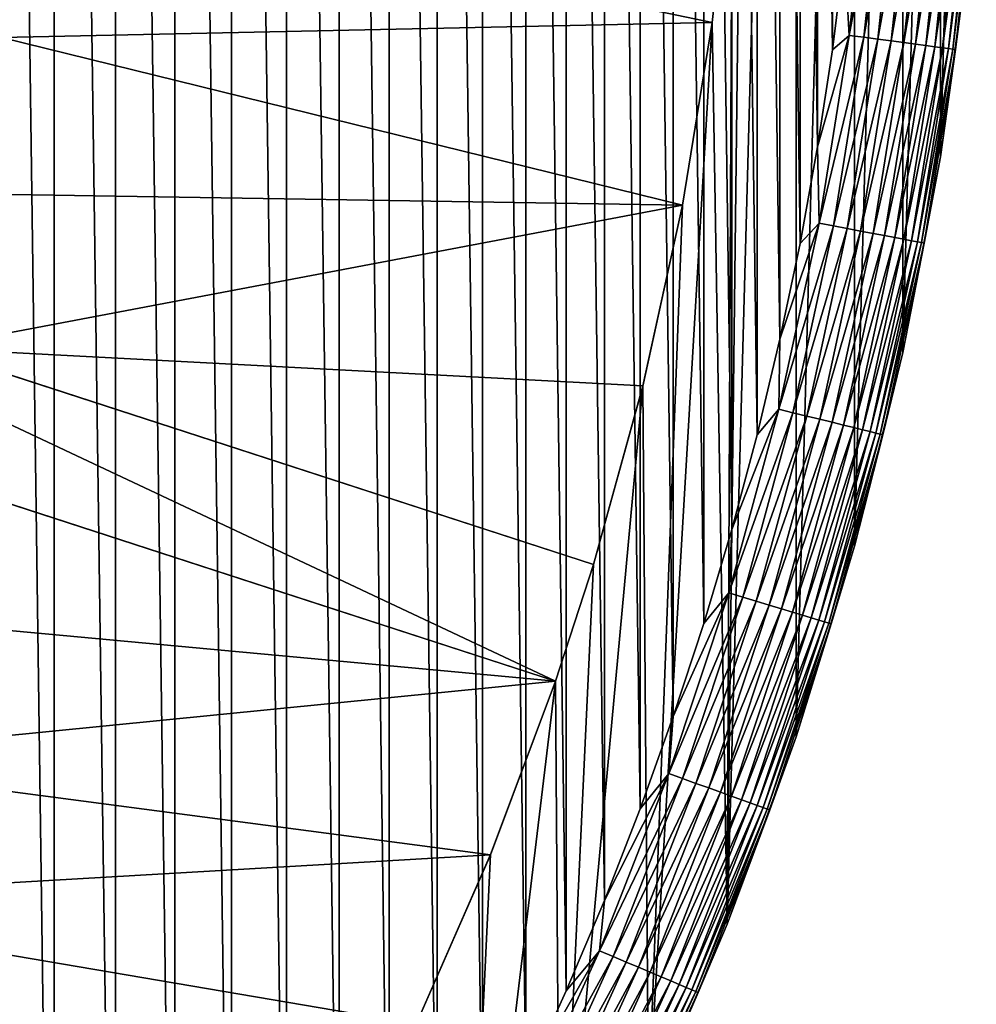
# Model space of a CAD drawing. Header units: metres. Extents: x -410 to 15, y -15 to 15.
# Tile 281 of 346: x 11 to 15, y -6 to -2. Entities that reach past the tile are written whole.
import ezdxf

# ---------------------------------------------------------------- set-up
doc = ezdxf.new("R2010")
doc.units = ezdxf.units.M
doc.layers.add('solid_508382', color=7, linetype='CONTINUOUS')

msp = doc.modelspace()

# ---------------------------------------------------------------- linework, layer by layer
at = {"layer": 'solid_508382'}
for points in [[(11.193436, -9.217152, 2.2), (11.193425, 9.217163, 2.2), (10.935165, 9.522175, 2.2)], [(10.935176, -9.522163, 2.2), (11.193436, -9.217152, 2.2), (10.935165, 9.522175, 2.2)], [(11.443332, -8.905015, 2.2), (11.443322, 8.905026, 2.2), (11.193425, 9.217163, 2.2)], [(11.193436, -9.217152, 2.2), (11.443332, -8.905015, 2.2), (11.193425, 9.217163, 2.2)], [(11.684292, -8.586458, 2.2), (11.684283, 8.586471, 2.2), (11.443322, 8.905026, 2.2)], [(11.443332, -8.905015, 2.2), (11.684292, -8.586458, 2.2), (11.443322, 8.905026, 2.2)], [(11.916185, -8.261598, 2.2), (11.916177, 8.26161, 2.2), (11.684283, 8.586471, 2.2)], [(11.684292, -8.586458, 2.2), (11.916185, -8.261598, 2.2), (11.684283, 8.586471, 2.2)], [(12.139385, -7.929952, 2.2), (12.139378, 7.929965, 2.2), (11.916177, 8.26161, 2.2)], [(11.916185, -8.261598, 2.2), (12.139385, -7.929952, 2.2), (11.916177, 8.26161, 2.2)], [(12.353424, -7.592246, 2.2), (12.353416, 7.592259, 2.2), (12.139378, 7.929965, 2.2)], [(12.139385, -7.929952, 2.2), (12.353424, -7.592246, 2.2), (12.139378, 7.929965, 2.2)], [(12.557805, -7.249244, 2.2), (12.557797, 7.249257, 2.2), (12.353416, 7.592259, 2.2)], [(12.353424, -7.592246, 2.2), (12.557805, -7.249244, 2.2), (12.353416, 7.592259, 2.2)], [(12.752622, -6.900719, 2.2), (12.752614, 6.900733, 2.2), (12.557797, 7.249257, 2.2)], [(12.557805, -7.249244, 2.2), (12.752622, -6.900719, 2.2), (12.557797, 7.249257, 2.2)], [(12.938023, -6.546478, 2.2), (12.938016, 6.546492, 2.2), (12.752614, 6.900733, 2.2)], [(12.752622, -6.900719, 2.2), (12.938023, -6.546478, 2.2), (12.752614, 6.900733, 2.2)], [(13.113596, -6.187332, 2.2), (13.113589, 6.187346, 2.2), (12.938016, 6.546492, 2.2)], [(12.938023, -6.546478, 2.2), (13.113596, -6.187332, 2.2), (12.938016, 6.546492, 2.2)], [(13.278946, -5.82405, 2.2), (13.278939, 5.824064, 2.2), (13.113589, 6.187346, 2.2)], [(13.113596, -6.187332, 2.2), (13.278946, -5.82405, 2.2), (13.113589, 6.187346, 2.2)], [(13.434301, -5.456066, 2.2), (13.434296, 5.45608, 2.2), (13.278939, 5.824064, 2.2)], [(13.278946, -5.82405, 2.2), (13.434301, -5.456066, 2.2), (13.278939, 5.824064, 2.2)], [(13.579631, -5.083553, 2.2), (13.579625, 5.083567, 2.2), (13.434296, 5.45608, 2.2)], [(13.434301, -5.456066, 2.2), (13.579631, -5.083553, 2.2), (13.434296, 5.45608, 2.2)], [(13.714606, -4.707359, 2.2), (13.714602, 4.707373, 2.2), (13.579625, 5.083567, 2.2)], [(13.579631, -5.083553, 2.2), (13.714606, -4.707359, 2.2), (13.579625, 5.083567, 2.2)], [(13.934596, -5.552125, 0.2), (14.214835, 4.789397, 0.2), (14.214835, -4.789397, 0.2)], [(13.994917, -0.377071, 0.2), (14.214835, 4.789397, 0.2), (13.934596, -5.552125, 0.2)], [(14.214835, -4.789397, 0.2), (14.214835, 4.789397, 0.2), (14.453138, 4.013182, 0.2)], [(13.838963, -4.328158, 2.2), (13.838958, 4.328173, 2.2), (13.714602, 4.707373, 2.2)], [(13.714606, -4.707359, 2.2), (13.838963, -4.328158, 2.2), (13.714602, 4.707373, 2.2)], [(13.952936, -3.945194, 2.2), (13.952932, 3.945208, 2.2), (13.838958, 4.328173, 2.2)], [(13.838963, -4.328158, 2.2), (13.952936, -3.945194, 2.2), (13.838958, 4.328173, 2.2)], [(14.214835, -4.789397, 0.2), (14.453138, 4.013182, 0.2), (14.453138, -4.013182, 0.2)], [(14.453138, -4.013182, 0.2), (14.453138, 4.013182, 0.2), (14.649306, 3.224557, 0.2)], [(14.056417, -3.558948, 2.2), (14.056414, 3.558963, 2.2), (13.952932, 3.945208, 2.2)], [(13.952936, -3.945194, 2.2), (14.056417, -3.558948, 2.2), (13.952932, 3.945208, 2.2)], [(14.149171, -3.170299, 2.2), (14.149167, 3.170314, 2.2), (14.056414, 3.558963, 2.2)], [(14.056417, -3.558948, 2.2), (14.149171, -3.170299, 2.2), (14.056414, 3.558963, 2.2)], [(14.453138, -4.013182, 0.2), (14.649306, 3.224557, 0.2), (14.649306, -3.224557, 0.2)], [(14.649306, -3.224557, 0.2), (14.649306, 3.224557, 0.2), (14.802338, 2.426784, 0.2)], [(14.231051, -2.77972, 2.2), (14.231049, 2.779735, 2.2), (14.149167, 3.170314, 2.2)], [(14.149171, -3.170299, 2.2), (14.231051, -2.77972, 2.2), (14.149167, 3.170314, 2.2)], [(14.302231, -2.386437, 2.2), (14.302228, 2.386451, 2.2), (14.231049, 2.779735, 2.2)], [(14.231051, -2.77972, 2.2), (14.302231, -2.386437, 2.2), (14.231049, 2.779735, 2.2)], [(14.649306, -3.224557, 0.2), (14.802338, 2.426784, 0.2), (14.802338, -2.426784, 0.2)], [(14.802338, -2.426784, 0.2), (14.802338, 2.426784, 0.2), (14.912099, 1.6215, 0.2)], [(14.362603, -1.991166, 2.2), (14.362601, 1.991181, 2.2), (14.302228, 2.386451, 2.2)], [(14.302231, -2.386437, 2.2), (14.362603, -1.991166, 2.2), (14.302228, 2.386451, 2.2)], [(14.362603, -1.991166, 2.2), (14.412028, -1.594804, 2.2), (14.362601, 1.991181, 2.2)], [(14.802338, -2.426784, 0.2), (14.912099, 1.6215, 0.2), (14.912099, -1.6215, 0.2)], [(13.954309, -1.130111, 0.2), (13.994917, -0.377071, 0.2), (13.934596, -5.552125, 0.2)], [(13.954291, -1.13025, 0), (13.87322, -1.879627, 0), (11.074184, -1.297966, 0)], [(13.873214, -1.879861, 0.2), (13.954309, -1.130111, 0.2), (13.934596, -5.552125, 0.2)], [(13.87322, -1.879627, 0), (13.954309, -1.130111, 0.2), (13.873214, -1.879861, 0.2)], [(13.954291, -1.13025, 0), (13.954309, -1.130111, 0.2), (13.87322, -1.879627, 0)], [(14.51385, -1.161707, 2.196354), (14.412028, -1.594804, 2.2), (14.431451, -1.932519, 2.196354)], [(14.51385, -1.161707, 2.196354), (14.431451, -1.932519, 2.196354), (14.573109, -1.16645, 2.185457)], [(14.431451, -1.932519, 2.196354), (14.490374, -1.94041, 2.185457), (14.573109, -1.16645, 2.185457)], [(14.573109, -1.16645, 2.185457), (14.490374, -1.94041, 2.185457), (14.630624, -1.171054, 2.167465)], [(14.490374, -1.94041, 2.185457), (14.547562, -1.948068, 2.167465), (14.630624, -1.171054, 2.167465)], [(14.630624, -1.171054, 2.167465), (14.547562, -1.948068, 2.167465), (14.685555, -1.175451, 2.142644)], [(14.547562, -1.948068, 2.167465), (14.60218, -1.955382, 2.142644), (14.685555, -1.175451, 2.142644)], [(14.685555, -1.175451, 2.142644), (14.60218, -1.955382, 2.142644), (14.7371, -1.179576, 2.111355)], [(14.60218, -1.955382, 2.142644), (14.653433, -1.962245, 2.111355), (14.7371, -1.179576, 2.111355)], [(14.7371, -1.179576, 2.111355), (14.653433, -1.962245, 2.111355), (14.784504, -1.183371, 2.074055)], [(14.653433, -1.962245, 2.111355), (14.700568, -1.968557, 2.074055), (14.784504, -1.183371, 2.074055)], [(14.784504, -1.183371, 2.074055), (14.700568, -1.968557, 2.074055), (14.827076, -1.186778, 2.03129)], [(14.700568, -1.968557, 2.074055), (14.742899, -1.974225, 2.03129), (14.827076, -1.186778, 2.03129)], [(14.827076, -1.186778, 2.03129), (14.742899, -1.974225, 2.03129), (14.864194, -1.189749, 1.983684)], [(14.742899, -1.974225, 2.03129), (14.779805, -1.979167, 1.983684), (14.864194, -1.189749, 1.983684)], [(14.864194, -1.189749, 1.983684), (14.779805, -1.979167, 1.983684), (14.895314, -1.19224, 1.931934)], [(14.779805, -1.979167, 1.983684), (14.81075, -1.983311, 1.931934), (14.895314, -1.19224, 1.931934)], [(14.895314, -1.19224, 1.931934), (14.81075, -1.983311, 1.931934), (14.919984, -1.194215, 1.876794)], [(14.81075, -1.983311, 1.931934), (14.835279, -1.986596, 1.876794), (14.919984, -1.194215, 1.876794)], [(14.919984, -1.194215, 1.876794), (14.835279, -1.986596, 1.876794), (14.937841, -1.195644, 1.819071)], [(14.835279, -1.986596, 1.876794), (14.853035, -1.988974, 1.819071), (14.937841, -1.195644, 1.819071)], [(14.937841, -1.195644, 1.819071), (14.853035, -1.988974, 1.819071), (14.948626, -1.196507, 1.759609)], [(14.853035, -1.988974, 1.819071), (14.863758, -1.99041, 1.759609), (14.948626, -1.196507, 1.759609)], [(14.948626, -1.196507, 1.759609), (14.863758, -1.99041, 1.759609), (14.912069, -1.621783, 1.7)], [(11.031942, -1.618257, -14.6), (11.074184, -1.297966, 0), (10.979595, -1.941851, 0)], [(13.87322, -1.879627, 0), (10.979595, -1.941851, 0), (11.074184, -1.297966, 0)], [(14.431451, -1.932519, 2.196354), (14.412028, -1.594804, 2.2), (14.362603, -1.991166, 2.2)], [(14.802399, -2.426726, 1.7), (14.802338, -2.426784, 0.2), (14.912099, -1.6215, 0.2)], [(14.912069, -1.621783, 1.7), (14.802399, -2.426726, 1.7), (14.912099, -1.6215, 0.2)], [(14.863758, -1.99041, 1.759609), (14.802399, -2.426726, 1.7), (14.912069, -1.621783, 1.7)], [(13.87322, -1.879627, 0), (13.751851, -2.624218, 0), (10.979595, -1.941851, 0)], [(13.873214, -1.879861, 0.2), (13.934596, -5.552125, 0.2), (13.613797, -6.297948, 0.2)], [(13.751864, -2.624154, 0.2), (13.873214, -1.879861, 0.2), (13.613797, -6.297948, 0.2)], [(13.87322, -1.879627, 0), (13.873214, -1.879861, 0.2), (13.751851, -2.624218, 0)], [(13.751851, -2.624218, 0), (13.873214, -1.879861, 0.2), (13.751864, -2.624154, 0.2)], [(13.751851, -2.624218, 0), (10.847831, -2.578112, 0), (10.979595, -1.941851, 0)], [(14.431451, -1.932519, 2.196354), (14.362603, -1.991166, 2.2), (14.302231, -2.386437, 2.2)], [(14.431451, -1.932519, 2.196354), (14.302231, -2.386437, 2.2), (14.308145, -2.697854, 2.196354)], [(14.431451, -1.932519, 2.196354), (14.308145, -2.697854, 2.196354), (14.490374, -1.94041, 2.185457)], [(14.308145, -2.697854, 2.196354), (14.366563, -2.708869, 2.185457), (14.490374, -1.94041, 2.185457)], [(14.490374, -1.94041, 2.185457), (14.366563, -2.708869, 2.185457), (14.547562, -1.948068, 2.167465)], [(14.366563, -2.708869, 2.185457), (14.423264, -2.71956, 2.167465), (14.547562, -1.948068, 2.167465)], [(14.547562, -1.948068, 2.167465), (14.423264, -2.71956, 2.167465), (14.60218, -1.955382, 2.142644)], [(14.423264, -2.71956, 2.167465), (14.477415, -2.72977, 2.142644), (14.60218, -1.955382, 2.142644)], [(14.60218, -1.955382, 2.142644), (14.477415, -2.72977, 2.142644), (14.653433, -1.962245, 2.111355)], [(14.477415, -2.72977, 2.142644), (14.52823, -2.739351, 2.111355), (14.653433, -1.962245, 2.111355)], [(14.653433, -1.962245, 2.111355), (14.52823, -2.739351, 2.111355), (14.700568, -1.968557, 2.074055)], [(14.52823, -2.739351, 2.111355), (14.574962, -2.748163, 2.074055), (14.700568, -1.968557, 2.074055)], [(14.700568, -1.968557, 2.074055), (14.574962, -2.748163, 2.074055), (14.742899, -1.974225, 2.03129)], [(14.574962, -2.748163, 2.074055), (14.616931, -2.756076, 2.03129), (14.742899, -1.974225, 2.03129)], [(14.742899, -1.974225, 2.03129), (14.616931, -2.756076, 2.03129), (14.779805, -1.979167, 1.983684)], [(14.616931, -2.756076, 2.03129), (14.653522, -2.762976, 1.983684), (14.779805, -1.979167, 1.983684)], [(14.779805, -1.979167, 1.983684), (14.653522, -2.762976, 1.983684), (14.81075, -1.983311, 1.931934)], [(14.653522, -2.762976, 1.983684), (14.684202, -2.768761, 1.931934), (14.81075, -1.983311, 1.931934)], [(14.81075, -1.983311, 1.931934), (14.684202, -2.768761, 1.931934), (14.835279, -1.986596, 1.876794)], [(14.684202, -2.768761, 1.931934), (14.708522, -2.773346, 1.876794), (14.835279, -1.986596, 1.876794)], [(14.835279, -1.986596, 1.876794), (14.708522, -2.773346, 1.876794), (14.853035, -1.988974, 1.819071)], [(14.708522, -2.773346, 1.876794), (14.726126, -2.776665, 1.819071), (14.853035, -1.988974, 1.819071)], [(14.853035, -1.988974, 1.819071), (14.726126, -2.776665, 1.819071), (14.863758, -1.99041, 1.759609)], [(14.726126, -2.776665, 1.819071), (14.736757, -2.77867, 1.759609), (14.863758, -1.99041, 1.759609)], [(14.863758, -1.99041, 1.759609), (14.736757, -2.77867, 1.759609), (14.802399, -2.426726, 1.7)], [(14.308145, -2.697854, 2.196354), (14.302231, -2.386437, 2.2), (14.231051, -2.77972, 2.2)], [(14.649309, -3.224552, 1.7), (14.649306, -3.224557, 0.2), (14.802338, -2.426784, 0.2)], [(14.802399, -2.426726, 1.7), (14.649309, -3.224552, 1.7), (14.802338, -2.426784, 0.2)], [(14.736757, -2.77867, 1.759609), (14.649309, -3.224552, 1.7), (14.802399, -2.426726, 1.7)], [(13.751851, -2.624218, 0), (10.678868, -3.206909, 0), (10.847831, -2.578112, 0)], [(13.751851, -2.624218, 0), (13.590792, -3.359994, 0), (10.678868, -3.206909, 0)], [(13.590615, -3.360828, 0.2), (13.751864, -2.624154, 0.2), (13.613797, -6.297948, 0.2)], [(13.590792, -3.359994, 0), (13.751864, -2.624154, 0.2), (13.590615, -3.360828, 0.2)], [(13.751851, -2.624218, 0), (13.751864, -2.624154, 0.2), (13.590792, -3.359994, 0)], [(14.308145, -2.697854, 2.196354), (14.149171, -3.170299, 2.2), (14.144279, -3.45554, 2.196354)], [(14.308145, -2.697854, 2.196354), (14.144279, -3.45554, 2.196354), (14.366563, -2.708869, 2.185457)], [(14.144279, -3.45554, 2.196354), (14.202029, -3.469649, 2.185457), (14.366563, -2.708869, 2.185457)], [(14.308145, -2.697854, 2.196354), (14.231051, -2.77972, 2.2), (14.149171, -3.170299, 2.2)], [(14.366563, -2.708869, 2.185457), (14.202029, -3.469649, 2.185457), (14.423264, -2.71956, 2.167465)], [(14.202029, -3.469649, 2.185457), (14.25808, -3.483343, 2.167465), (14.423264, -2.71956, 2.167465)], [(14.423264, -2.71956, 2.167465), (14.25808, -3.483343, 2.167465), (14.477415, -2.72977, 2.142644)], [(14.25808, -3.483343, 2.167465), (14.311612, -3.496421, 2.142644), (14.477415, -2.72977, 2.142644)], [(14.477415, -2.72977, 2.142644), (14.311612, -3.496421, 2.142644), (14.52823, -2.739351, 2.111355)], [(14.311612, -3.496421, 2.142644), (14.361844, -3.508693, 2.111355), (14.52823, -2.739351, 2.111355)], [(14.52823, -2.739351, 2.111355), (14.361844, -3.508693, 2.111355), (14.574962, -2.748163, 2.074055)], [(14.361844, -3.508693, 2.111355), (14.408042, -3.519979, 2.074055), (14.574962, -2.748163, 2.074055)], [(14.574962, -2.748163, 2.074055), (14.408042, -3.519979, 2.074055), (14.616931, -2.756076, 2.03129)], [(14.408042, -3.519979, 2.074055), (14.44953, -3.530115, 2.03129), (14.616931, -2.756076, 2.03129)], [(14.616931, -2.756076, 2.03129), (14.44953, -3.530115, 2.03129), (14.653522, -2.762976, 1.983684)], [(14.44953, -3.530115, 2.03129), (14.485703, -3.538952, 1.983684), (14.653522, -2.762976, 1.983684)], [(14.653522, -2.762976, 1.983684), (14.485703, -3.538952, 1.983684), (14.684202, -2.768761, 1.931934)], [(14.485703, -3.538952, 1.983684), (14.51603, -3.546362, 1.931934), (14.684202, -2.768761, 1.931934)], [(14.684202, -2.768761, 1.931934), (14.51603, -3.546362, 1.931934), (14.708522, -2.773346, 1.876794)], [(14.51603, -3.546362, 1.931934), (14.540071, -3.552235, 1.876794), (14.708522, -2.773346, 1.876794)], [(14.708522, -2.773346, 1.876794), (14.540071, -3.552235, 1.876794), (14.726126, -2.776665, 1.819071)], [(14.540071, -3.552235, 1.876794), (14.557474, -3.556487, 1.819071), (14.726126, -2.776665, 1.819071)], [(14.726126, -2.776665, 1.819071), (14.557474, -3.556487, 1.819071), (14.736757, -2.77867, 1.759609)], [(14.557474, -3.556487, 1.819071), (14.567985, -3.559054, 1.759609), (14.736757, -2.77867, 1.759609)], [(14.736757, -2.77867, 1.759609), (14.567985, -3.559054, 1.759609), (14.649309, -3.224552, 1.7)], [(9.632415, -2.866896, 0.2), (13.235414, -4.563312, 0.2), (9.477906, -3.342424, 0.2)], [(9.632415, -2.866896, 0.2), (13.389922, -4.087784, 0.2), (13.235414, -4.563312, 0.2)], [(13.389922, -4.087784, 0), (13.389922, -4.087784, 0.2), (9.632415, -2.866896, 0.2)], [(13.389922, -4.087784, 0), (9.632415, -2.866896, 0.2), (10.678868, -3.206909, 0)], [(13.590792, -3.359994, 0), (13.389922, -4.087784, 0), (10.678868, -3.206909, 0)], [(14.144279, -3.45554, 2.196354), (14.149171, -3.170299, 2.2), (14.056417, -3.558948, 2.2)], [(14.453251, -4.012921, 1.7), (14.453138, -4.013182, 0.2), (14.649306, -3.224557, 0.2)], [(14.649309, -3.224552, 1.7), (14.453251, -4.012921, 1.7), (14.649306, -3.224557, 0.2)], [(14.567985, -3.559054, 1.759609), (14.453251, -4.012921, 1.7), (14.649309, -3.224552, 1.7)], [(9.477906, -3.342424, 0), (9.477906, -3.342424, 0.2), (13.235414, -4.563312, 0.2)], [(9.477906, -3.342424, 0), (13.235414, -4.563312, 0.2), (10.52436, -3.682437, 0)], [(13.590615, -3.360828, 0.2), (13.613797, -6.297948, 0.2), (13.252589, -7.026218, 0.2)], [(13.389922, -4.087784, 0.2), (13.590615, -3.360828, 0.2), (13.252589, -7.026218, 0.2)], [(13.590792, -3.359994, 0), (13.590615, -3.360828, 0.2), (13.389922, -4.087784, 0.2)], [(13.590792, -3.359994, 0), (13.389922, -4.087784, 0.2), (13.389922, -4.087784, 0)], [(14.144279, -3.45554, 2.196354), (13.952936, -3.945194, 2.2), (13.940322, -4.203432, 2.196354)], [(14.144279, -3.45554, 2.196354), (13.940322, -4.203432, 2.196354), (14.202029, -3.469649, 2.185457)], [(13.940322, -4.203432, 2.196354), (13.997239, -4.220594, 2.185457), (14.202029, -3.469649, 2.185457)], [(14.144279, -3.45554, 2.196354), (14.056417, -3.558948, 2.2), (13.952936, -3.945194, 2.2)], [(14.202029, -3.469649, 2.185457), (13.997239, -4.220594, 2.185457), (14.25808, -3.483343, 2.167465)], [(13.997239, -4.220594, 2.185457), (14.052481, -4.237252, 2.167465), (14.25808, -3.483343, 2.167465)], [(14.25808, -3.483343, 2.167465), (14.052481, -4.237252, 2.167465), (14.311612, -3.496421, 2.142644)], [(14.052481, -4.237252, 2.167465), (14.105241, -4.25316, 2.142644), (14.311612, -3.496421, 2.142644)], [(14.311612, -3.496421, 2.142644), (14.105241, -4.25316, 2.142644), (14.361844, -3.508693, 2.111355)], [(14.105241, -4.25316, 2.142644), (14.154749, -4.268088, 2.111355), (14.361844, -3.508693, 2.111355)], [(14.361844, -3.508693, 2.111355), (14.154749, -4.268088, 2.111355), (14.408042, -3.519979, 2.074055)], [(14.154749, -4.268088, 2.111355), (14.20028, -4.281817, 2.074055), (14.408042, -3.519979, 2.074055)], [(14.408042, -3.519979, 2.074055), (14.20028, -4.281817, 2.074055), (14.44953, -3.530115, 2.03129)], [(14.20028, -4.281817, 2.074055), (14.24117, -4.294147, 2.03129), (14.44953, -3.530115, 2.03129)], [(14.44953, -3.530115, 2.03129), (14.24117, -4.294147, 2.03129), (14.485703, -3.538952, 1.983684)], [(14.24117, -4.294147, 2.03129), (14.276821, -4.304897, 1.983684), (14.485703, -3.538952, 1.983684)], [(14.485703, -3.538952, 1.983684), (14.276821, -4.304897, 1.983684), (14.51603, -3.546362, 1.931934)], [(14.276821, -4.304897, 1.983684), (14.306712, -4.31391, 1.931934), (14.51603, -3.546362, 1.931934)], [(14.51603, -3.546362, 1.931934), (14.306712, -4.31391, 1.931934), (14.540071, -3.552235, 1.876794)], [(14.306712, -4.31391, 1.931934), (14.330406, -4.321054, 1.876794), (14.540071, -3.552235, 1.876794)], [(14.540071, -3.552235, 1.876794), (14.330406, -4.321054, 1.876794), (14.557474, -3.556487, 1.819071)], [(14.330406, -4.321054, 1.876794), (14.347558, -4.326226, 1.819071), (14.557474, -3.556487, 1.819071)], [(14.557474, -3.556487, 1.819071), (14.347558, -4.326226, 1.819071), (14.567985, -3.559054, 1.759609)], [(14.347558, -4.326226, 1.819071), (14.357917, -4.32935, 1.759609), (14.567985, -3.559054, 1.759609)], [(14.567985, -3.559054, 1.759609), (14.357917, -4.32935, 1.759609), (14.453251, -4.012921, 1.7)], [(13.235414, -4.563312, 0), (10.291455, -4.290459, 0), (10.52436, -3.682437, 0)], [(13.235414, -4.563312, 0), (10.52436, -3.682437, 0), (13.235414, -4.563312, 0.2)], [(13.940322, -4.203432, 2.196354), (13.952936, -3.945194, 2.2), (13.838963, -4.328158, 2.2)], [(14.453251, -4.012921, 1.7), (14.214799, -4.789518, 1.7), (14.453138, -4.013182, 0.2)], [(14.357917, -4.32935, 1.759609), (14.214799, -4.789518, 1.7), (14.453251, -4.012921, 1.7)], [(14.214799, -4.789518, 1.7), (14.214835, -4.789397, 0.2), (14.453138, -4.013182, 0.2)], [(13.389922, -4.087784, 0.2), (13.252589, -7.026218, 0.2), (13.235414, -4.563312, 0.2)], [(13.940322, -4.203432, 2.196354), (13.714606, -4.707359, 2.2), (13.696848, -4.939409, 2.196354)], [(13.940322, -4.203432, 2.196354), (13.696848, -4.939409, 2.196354), (13.997239, -4.220594, 2.185457)], [(13.940322, -4.203432, 2.196354), (13.838963, -4.328158, 2.2), (13.714606, -4.707359, 2.2)], [(13.696848, -4.939409, 2.196354), (13.752771, -4.959576, 2.185457), (13.997239, -4.220594, 2.185457)], [(13.997239, -4.220594, 2.185457), (13.752771, -4.959576, 2.185457), (14.052481, -4.237252, 2.167465)], [(13.752771, -4.959576, 2.185457), (13.807049, -4.97915, 2.167465), (14.052481, -4.237252, 2.167465)], [(14.052481, -4.237252, 2.167465), (13.807049, -4.97915, 2.167465), (14.105241, -4.25316, 2.142644)], [(13.235414, -4.563312, 0), (10.024071, -4.882654, 0), (10.291455, -4.290459, 0)], [(13.807049, -4.97915, 2.167465), (13.858888, -4.997844, 2.142644), (14.105241, -4.25316, 2.142644)], [(14.105241, -4.25316, 2.142644), (13.858888, -4.997844, 2.142644), (14.154749, -4.268088, 2.111355)], [(13.858888, -4.997844, 2.142644), (13.90753, -5.015386, 2.111355), (14.154749, -4.268088, 2.111355)], [(14.154749, -4.268088, 2.111355), (13.90753, -5.015386, 2.111355), (14.20028, -4.281817, 2.074055)], [(13.90753, -5.015386, 2.111355), (13.952267, -5.031519, 2.074055), (14.20028, -4.281817, 2.074055)], [(14.20028, -4.281817, 2.074055), (13.952267, -5.031519, 2.074055), (14.24117, -4.294147, 2.03129)], [(13.952267, -5.031519, 2.074055), (13.992442, -5.046007, 2.03129), (14.24117, -4.294147, 2.03129)], [(14.24117, -4.294147, 2.03129), (13.992442, -5.046007, 2.03129), (14.276821, -4.304897, 1.983684)], [(13.992442, -5.046007, 2.03129), (14.027471, -5.058639, 1.983684), (14.276821, -4.304897, 1.983684)], [(14.276821, -4.304897, 1.983684), (14.027471, -5.058639, 1.983684), (14.306712, -4.31391, 1.931934)], [(14.027471, -5.058639, 1.983684), (14.056839, -5.06923, 1.931934), (14.306712, -4.31391, 1.931934)], [(14.306712, -4.31391, 1.931934), (14.056839, -5.06923, 1.931934), (14.330406, -4.321054, 1.876794)], [(14.056839, -5.06923, 1.931934), (14.08012, -5.077626, 1.876794), (14.330406, -4.321054, 1.876794)], [(14.330406, -4.321054, 1.876794), (14.08012, -5.077626, 1.876794), (14.347558, -4.326226, 1.819071)], [(14.08012, -5.077626, 1.876794), (14.096972, -5.083703, 1.819071), (14.347558, -4.326226, 1.819071)], [(14.347558, -4.326226, 1.819071), (14.096972, -5.083703, 1.819071), (14.357917, -4.32935, 1.759609)], [(14.096972, -5.083703, 1.819071), (14.107149, -5.087373, 1.759609), (14.357917, -4.32935, 1.759609)], [(14.357917, -4.32935, 1.759609), (14.107149, -5.087373, 1.759609), (14.214799, -4.789518, 1.7)], [(12.970137, -5.270175, 0), (10.024071, -4.882654, 0), (13.235414, -4.563312, 0)], [(13.235414, -4.563312, 0.2), (13.252589, -7.026218, 0.2), (12.852965, -7.733101, 0.2)], [(12.970468, -5.269436, 0.2), (13.235414, -4.563312, 0.2), (12.852965, -7.733101, 0.2)], [(12.970137, -5.270175, 0), (13.235414, -4.563312, 0), (12.970468, -5.269436, 0.2)], [(13.235414, -4.563312, 0), (13.235414, -4.563312, 0.2), (12.970468, -5.269436, 0.2)], [(13.696848, -4.939409, 2.196354), (13.714606, -4.707359, 2.2), (13.579631, -5.083553, 2.2)], [(13.934652, -5.552067, 1.7), (13.934596, -5.552125, 0.2), (14.214835, -4.789397, 0.2)], [(14.214799, -4.789518, 1.7), (13.934652, -5.552067, 1.7), (14.214835, -4.789397, 0.2)], [(14.107149, -5.087373, 1.759609), (13.934652, -5.552067, 1.7), (14.214799, -4.789518, 1.7)], [(12.970137, -5.270175, 0), (9.722129, -5.459167, 0), (10.024071, -4.882654, 0)], [(13.696848, -4.939409, 2.196354), (13.434301, -5.456066, 2.2), (13.41455, -5.661384, 2.196354)], [(13.696848, -4.939409, 2.196354), (13.41455, -5.661384, 2.196354), (13.752771, -4.959576, 2.185457)], [(13.41455, -5.661384, 2.196354), (13.46932, -5.684499, 2.185457), (13.752771, -4.959576, 2.185457)], [(13.696848, -4.939409, 2.196354), (13.579631, -5.083553, 2.2), (13.434301, -5.456066, 2.2)], [(13.752771, -4.959576, 2.185457), (13.46932, -5.684499, 2.185457), (13.807049, -4.97915, 2.167465)], [(13.46932, -5.684499, 2.185457), (13.522479, -5.706934, 2.167465), (13.807049, -4.97915, 2.167465)], [(13.807049, -4.97915, 2.167465), (13.522479, -5.706934, 2.167465), (13.858888, -4.997844, 2.142644)], [(13.522479, -5.706934, 2.167465), (13.573249, -5.728361, 2.142644), (13.858888, -4.997844, 2.142644)], [(13.858888, -4.997844, 2.142644), (13.573249, -5.728361, 2.142644), (13.90753, -5.015386, 2.111355)], [(13.573249, -5.728361, 2.142644), (13.62089, -5.748466, 2.111355), (13.90753, -5.015386, 2.111355)], [(13.90753, -5.015386, 2.111355), (13.62089, -5.748466, 2.111355), (13.952267, -5.031519, 2.074055)], [(13.62089, -5.748466, 2.111355), (13.664703, -5.766957, 2.074055), (13.952267, -5.031519, 2.074055)], [(13.952267, -5.031519, 2.074055), (13.664703, -5.766957, 2.074055), (13.992442, -5.046007, 2.03129)], [(13.664703, -5.766957, 2.074055), (13.704051, -5.783564, 2.03129), (13.992442, -5.046007, 2.03129)], [(13.992442, -5.046007, 2.03129), (13.704051, -5.783564, 2.03129), (14.027471, -5.058639, 1.983684)], [(13.704051, -5.783564, 2.03129), (13.738358, -5.798042, 1.983684), (14.027471, -5.058639, 1.983684)], [(14.027471, -5.058639, 1.983684), (13.738358, -5.798042, 1.983684), (14.056839, -5.06923, 1.931934)], [(13.738358, -5.798042, 1.983684), (13.767121, -5.810181, 1.931934), (14.056839, -5.06923, 1.931934)], [(14.056839, -5.06923, 1.931934), (13.767121, -5.810181, 1.931934), (14.08012, -5.077626, 1.876794)], [(13.767121, -5.810181, 1.931934), (13.789922, -5.819804, 1.876794), (14.08012, -5.077626, 1.876794)], [(14.08012, -5.077626, 1.876794), (13.789922, -5.819804, 1.876794), (14.096972, -5.083703, 1.819071)], [(13.789922, -5.819804, 1.876794), (13.806427, -5.826769, 1.819071), (14.096972, -5.083703, 1.819071)], [(14.096972, -5.083703, 1.819071), (13.806427, -5.826769, 1.819071), (14.107149, -5.087373, 1.759609)], [(13.806427, -5.826769, 1.819071), (13.816395, -5.830976, 1.759609), (14.107149, -5.087373, 1.759609)], [(14.107149, -5.087373, 1.759609), (13.816395, -5.830976, 1.759609), (13.934652, -5.552067, 1.7)], [(12.970137, -5.270175, 0), (12.667957, -5.960098, 0), (9.722129, -5.459167, 0)], [(12.667889, -5.960248, 0.2), (12.970468, -5.269436, 0.2), (12.852965, -7.733101, 0.2)], [(12.970137, -5.270175, 0), (12.970468, -5.269436, 0.2), (12.667889, -5.960248, 0.2)], [(12.970137, -5.270175, 0), (12.667889, -5.960248, 0.2), (12.667957, -5.960098, 0)], [(12.667957, -5.960098, 0), (9.387375, -6.016578, 0), (9.722129, -5.459167, 0)], [(13.41455, -5.661384, 2.196354), (13.434301, -5.456066, 2.2), (13.278946, -5.82405, 2.2)], [(13.934652, -5.552067, 1.7), (13.613634, -6.298331, 1.7), (13.613797, -6.297948, 0.2)], [(13.816395, -5.830976, 1.759609), (13.613634, -6.298331, 1.7), (13.934652, -5.552067, 1.7)], [(13.934652, -5.552067, 1.7), (13.613797, -6.297948, 0.2), (13.934596, -5.552125, 0.2)], [(13.41455, -5.661384, 2.196354), (13.113596, -6.187332, 2.2), (13.094226, -6.367312, 2.196354)], [(13.41455, -5.661384, 2.196354), (13.094226, -6.367312, 2.196354), (13.46932, -5.684499, 2.185457)], [(13.094226, -6.367312, 2.196354), (13.147688, -6.393309, 2.185457), (13.46932, -5.684499, 2.185457)], [(13.41455, -5.661384, 2.196354), (13.278946, -5.82405, 2.2), (13.113596, -6.187332, 2.2)], [(13.46932, -5.684499, 2.185457), (13.147688, -6.393309, 2.185457), (13.522479, -5.706934, 2.167465)], [(13.147688, -6.393309, 2.185457), (13.199577, -6.418541, 2.167465), (13.522479, -5.706934, 2.167465)], [(13.522479, -5.706934, 2.167465), (13.199577, -6.418541, 2.167465), (13.573249, -5.728361, 2.142644)], [(13.199577, -6.418541, 2.167465), (13.249136, -6.44264, 2.142644), (13.573249, -5.728361, 2.142644)], [(13.573249, -5.728361, 2.142644), (13.249136, -6.44264, 2.142644), (13.62089, -5.748466, 2.111355)], [(13.249136, -6.44264, 2.142644), (13.295638, -6.465252, 2.111355), (13.62089, -5.748466, 2.111355)], [(13.62089, -5.748466, 2.111355), (13.295638, -6.465252, 2.111355), (13.664703, -5.766957, 2.074055)], [(13.295638, -6.465252, 2.111355), (13.338407, -6.486049, 2.074055), (13.664703, -5.766957, 2.074055)], [(13.664703, -5.766957, 2.074055), (13.338407, -6.486049, 2.074055), (13.704051, -5.783564, 2.03129)], [(13.338407, -6.486049, 2.074055), (13.376815, -6.504726, 2.03129), (13.704051, -5.783564, 2.03129)], [(13.704051, -5.783564, 2.03129), (13.376815, -6.504726, 2.03129), (13.738358, -5.798042, 1.983684)], [(13.376815, -6.504726, 2.03129), (13.410301, -6.521009, 1.983684), (13.738358, -5.798042, 1.983684)], [(13.738358, -5.798042, 1.983684), (13.410301, -6.521009, 1.983684), (13.767121, -5.810181, 1.931934)], [(13.410301, -6.521009, 1.983684), (13.438378, -6.534662, 1.931934), (13.767121, -5.810181, 1.931934)], [(13.767121, -5.810181, 1.931934), (13.438378, -6.534662, 1.931934), (13.789922, -5.819804, 1.876794)], [(13.438378, -6.534662, 1.931934), (13.460635, -6.545485, 1.876794), (13.789922, -5.819804, 1.876794)], [(13.789922, -5.819804, 1.876794), (13.460635, -6.545485, 1.876794), (13.806427, -5.826769, 1.819071)], [(13.460635, -6.545485, 1.876794), (13.476746, -6.553319, 1.819071), (13.806427, -5.826769, 1.819071)], [(13.806427, -5.826769, 1.819071), (13.476746, -6.553319, 1.819071), (13.816395, -5.830976, 1.759609)], [(13.476746, -6.553319, 1.819071), (13.486475, -6.558051, 1.759609), (13.816395, -5.830976, 1.759609)], [(13.816395, -5.830976, 1.759609), (13.486475, -6.558051, 1.759609), (13.613634, -6.298331, 1.7)]]:
    msp.add_3dface(points, dxfattribs=at)

doc.saveas('drawing.dxf')
